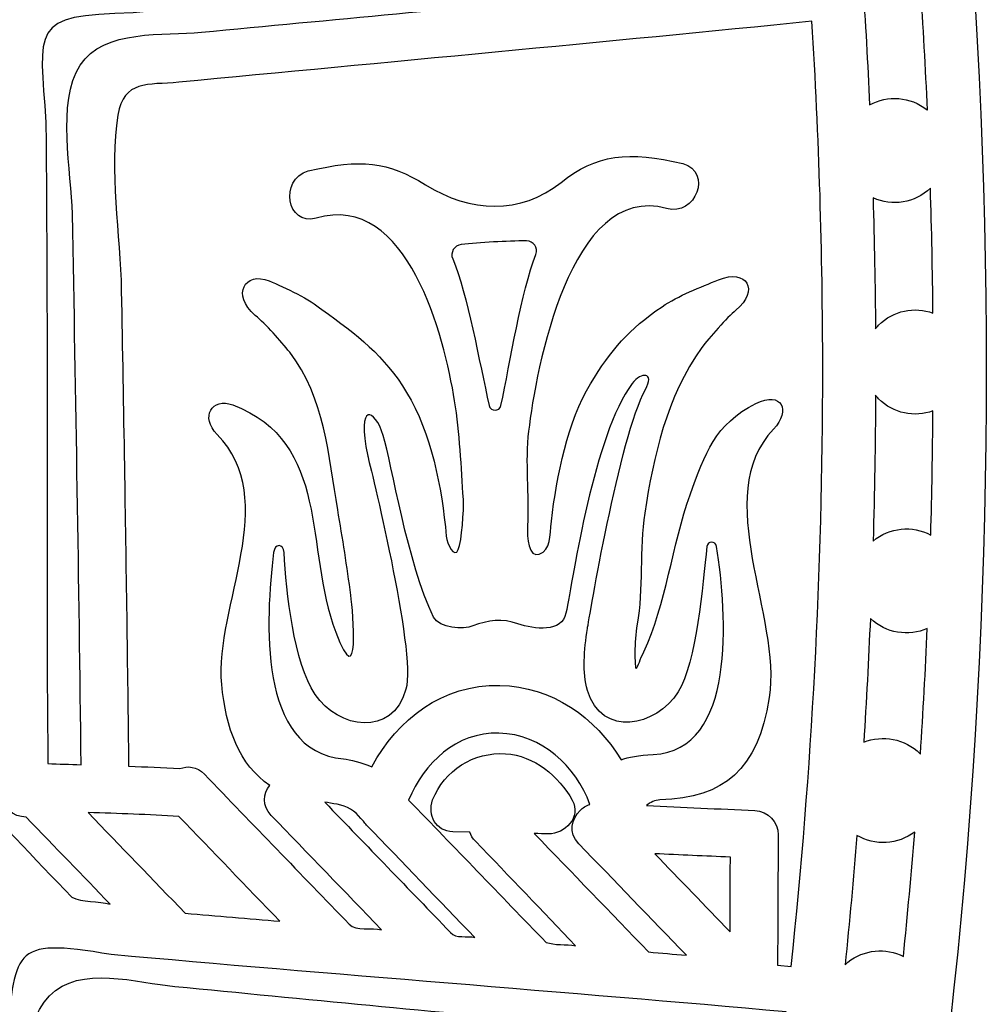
# Model space of a CAD drawing. Header units: millimetres. Extents: x -482 to 545, y -423 to 387.
# Tile 418 of 487: x 521 to 545, y 176 to 200. Entities that reach past the tile are written whole.
import ezdxf

# ---------------------------------------------------------------- set-up
doc = ezdxf.new("R2010")
doc.units = ezdxf.units.MM
doc.header["$MEASUREMENT"] = 0
doc.layers.add('Layer 1', color=7, linetype='Continuous')

msp = doc.modelspace()

# ---------------------------------------------------------------- linework, layer by layer
at = {"layer": 'Layer 1'}
for points, knots in [([(533.7913, 247.7796), (526.499, 265.0213), (516.0589, 280.5054), (502.762, 293.8027), (502.762, 293.8027), (489.4651, 307.0992), (473.981, 317.5393), (456.7393, 324.8316), (456.7393, 324.8316), (438.8884, 332.3821), (419.9266, 336.2104), (400.3806, 336.2104), (400.3806, 336.2104), (380.8342, 336.2104), (361.8724, 332.3821), (344.0219, 324.8316), (344.0219, 324.8316), (326.7806, 317.5393), (311.2961, 307.0992), (297.9992, 293.8027), (297.9992, 293.8027), (284.7023, 280.5054), (274.2625, 265.0213), (266.9699, 247.7796), (266.9699, 247.7796), (259.4194, 229.9291), (255.5914, 210.9673), (255.5914, 191.4209), (255.5914, 191.4209), (255.5914, 171.8749), (259.4194, 152.9128), (266.9699, 135.0622), (266.9699, 135.0622), (274.2625, 117.8205), (284.7023, 102.3364), (297.9992, 89.0395), (297.9992, 89.0395), (309.6119, 77.4264), (322.8944, 67.996), (337.5576, 60.9348), (337.5576, 60.9348), (337.5576, 60.9344), (337.5572, 60.9341), (337.5572, 60.9341), (337.5572, 60.9341), (337.5801, 60.9228), (337.6034, 60.9118), (337.6267, 60.9009), (337.6267, 60.9009), (337.6588, 60.8854), (337.6902, 60.8691), (337.722, 60.8536), (337.722, 60.8536), (337.7223, 60.8543), (337.7223, 60.8547), (337.7227, 60.855), (337.7227, 60.855), (338.2487, 60.6024), (338.775, 60.3513), (339.3045, 60.105), (339.3045, 60.105), (339.1366, 59.9558), (338.9644, 59.8352), (338.83, 59.7646), (338.83, 59.7646), (337.8994, 59.2739), (339.4442, 58.1817), (340.6066, 58.6646), (340.6066, 58.6646), (340.9227, 58.7962), (341.1824, 58.9624), (341.4043, 59.1504), (341.4043, 59.1504), (341.7835, 58.9807), (342.1627, 58.8121), (342.5437, 58.6459), (342.5437, 58.6459), (342.386, 58.5172), (342.2248, 58.3979), (342.0618, 58.2925), (342.0618, 58.2925), (340.776, 57.4606), (341.9535, 56.2379), (343.2465, 57.0743), (343.2465, 57.0743), (343.6504, 57.3357), (344.018, 57.5982), (344.3499, 57.8737), (344.3499, 57.8737), (344.7923, 57.6874), (345.2358, 57.5033), (345.6803, 57.322), (345.6803, 57.322), (344.3697, 56.5667), (345.0467, 54.9118), (346.6303, 55.7038), (346.6303, 55.7038), (347.0974, 55.937), (347.483, 56.1931), (347.8093, 56.4728), (347.8093, 56.4728), (348.2055, 56.3183), (348.6023, 56.1656), (348.9996, 56.0142), (348.9996, 56.0142), (348.8853, 55.9176), (348.7681, 55.8237), (348.6436, 55.7376), (348.6436, 55.7376), (347.1549, 54.7054), (347.6611, 53.3793), (349.0828, 53.9575), (349.0828, 53.9575), (349.8575, 54.2729), (350.5278, 54.7082), (351.0919, 55.2371), (351.0919, 55.2371), (352.2762, 54.8074), (353.465, 54.3936), (354.6585, 53.9963), (354.6585, 53.9963), (355.1435, 52.98), (355.8547, 52.1097), (356.8908, 51.5244), (356.8908, 51.5244), (358.4434, 50.6471), (360.3618, 50.4657), (362.1017, 50.2625), (362.1017, 50.2625), (364.0914, 50.0301), (365.5597, 49.9112), (367.4855, 49.9845), (367.4855, 49.9845), (367.3504, 49.8731), (367.2117, 49.7595), (367.0653, 49.6399), (367.0653, 49.6399), (366.6769, 49.3227), (366.9006, 48.8345), (367.5945, 49.1047), (367.5945, 49.1047), (368.5279, 49.4691), (369.3922, 49.8674), (370.2054, 50.326), (370.2054, 50.326), (371.0291, 50.1528), (371.9044, 50.1108), (372.7549, 50.1299), (372.7549, 50.1299), (372.0374, 49.5834), (371.215, 49.1008), (370.2294, 48.7093), (370.2294, 48.7093), (369.7771, 48.5293), (369.9225, 48.0654), (370.3525, 48.1236), (370.3525, 48.1236), (371.3741, 48.2619), (372.3831, 48.5068), (373.3402, 48.8574), (373.3402, 48.8574), (374.1057, 48.686), (374.9196, 48.6309), (375.7182, 48.6362), (375.7182, 48.6362), (375.1792, 48.3699), (374.5393, 48.1071), (373.7497, 47.8262), (373.7497, 47.8262), (373.44, 47.7084), (373.5321, 47.2025), (373.8877, 47.2484), (373.8877, 47.2484), (375.6798, 47.4802), (377.3968, 47.5557), (378.9049, 48.2132), (378.9049, 48.2132), (379.3593, 48.1459), (379.8143, 48.0813), (380.2698, 48.0178), (380.2698, 48.0178), (379.966, 47.7631), (379.6595, 47.52), (379.3547, 47.2943), (379.3547, 47.2943), (378.8816, 46.944), (379.0132, 46.2006), (379.687, 46.1601), (379.687, 46.1601), (381.1009, 46.0747), (388.0887, 44.8075), (391.5749, 44.7747), (391.5749, 44.7747), (391.5731, 44.4724), (391.8663, 44.1792), (392.1732, 44.4018), (392.1732, 44.4018), (393.717, 45.4693), (394.7037, 46.5876), (395.8082, 47.9935), (395.8082, 47.9935), (395.9222, 47.9257), (396.0382, 47.8633), (396.1582, 47.809), (396.1582, 47.809), (395.4604, 46.7002), (394.6917, 45.8719), (393.6891, 44.9755), (393.6891, 44.9755), (393.2876, 44.6163), (393.8803, 44.0279), (394.2796, 44.3849), (394.2796, 44.3849), (395.3789, 45.3677), (396.2178, 46.2945), (396.9756, 47.5423), (396.9756, 47.5423), (397.093, 47.5165), (397.2112, 47.4943), (397.3312, 47.477), (397.3312, 47.477), (396.9936, 46.4342), (396.367, 45.5551), (395.4869, 44.8731), (395.4869, 44.8731), (395.0621, 44.5444), (395.6572, 43.9577), (396.077, 44.2826), (396.077, 44.2826), (397.1061, 45.0799), (397.8279, 46.1728), (398.1831, 47.417), (398.1831, 47.417), (398.3119, 47.4163), (398.4407, 47.4188), (398.5691, 47.4244), (398.5691, 47.4244), (398.2734, 46.4712), (397.8025, 45.6048), (397.1375, 44.8375), (397.1375, 44.8375), (396.7875, 44.4329), (397.376, 43.8399), (397.728, 44.247), (397.728, 44.247), (398.3475, 44.962), (398.7462, 45.7823), (399.0972, 46.6416), (399.0972, 46.6416), (399.3395, 46.6388), (401.0516, 46.6346), (401.664, 46.6416), (401.664, 46.6416), (402.015, 45.7823), (402.4136, 44.962), (403.0328, 44.247), (403.0328, 44.247), (403.3852, 43.8399), (403.9736, 44.4329), (403.6233, 44.8375), (403.6233, 44.8375), (402.9587, 45.6048), (402.4877, 46.4712), (402.1921, 47.4244), (402.1921, 47.4244), (402.3205, 47.4188), (402.4493, 47.4163), (402.578, 47.417), (402.578, 47.417), (402.9333, 46.1728), (403.6551, 45.0799), (404.6841, 44.2826), (404.6841, 44.2826), (405.1036, 43.9577), (405.6991, 44.5444), (405.2747, 44.8731), (405.2747, 44.8731), (404.3945, 45.5551), (403.7676, 46.4342), (403.43, 47.477), (403.43, 47.477), (403.5499, 47.4943), (403.6681, 47.5165), (403.7856, 47.5423), (403.7856, 47.5423), (404.5434, 46.2945), (405.3823, 45.3677), (406.4815, 44.3849), (406.4815, 44.3849), (406.8809, 44.0279), (407.4735, 44.6163), (407.0717, 44.9755), (407.0717, 44.9755), (406.0698, 45.8719), (405.3008, 46.7002), (404.6026, 47.809), (404.6026, 47.809), (404.7229, 47.8633), (404.839, 47.9257), (404.9533, 47.9935), (404.9533, 47.9935), (406.0575, 46.5876), (407.0442, 45.4693), (408.588, 44.4018), (408.588, 44.4018), (408.8949, 44.1792), (409.188, 44.4724), (409.1863, 44.7747), (409.1863, 44.7747), (412.6724, 44.8075), (419.6599, 46.0747), (421.0742, 46.1601), (421.0742, 46.1601), (421.748, 46.2006), (421.8796, 46.944), (421.4065, 47.2943), (421.4065, 47.2943), (421.1017, 47.52), (420.7951, 47.7631), (420.4914, 48.0178), (420.4914, 48.0178), (420.9468, 48.0813), (421.4023, 48.1459), (421.8566, 48.2132), (421.8566, 48.2132), (423.3644, 47.5557), (425.0814, 47.4802), (426.8735, 47.2484), (426.8735, 47.2484), (427.2291, 47.2025), (427.3212, 47.7084), (427.0114, 47.8262), (427.0114, 47.8262), (426.2223, 48.1071), (425.5816, 48.3699), (425.0429, 48.6362), (425.0429, 48.6362), (425.842, 48.6309), (426.6555, 48.686), (427.421, 48.8574), (427.421, 48.8574), (428.3777, 48.5068), (429.3867, 48.2619), (430.409, 48.1236), (430.409, 48.1236), (430.8391, 48.0654), (430.9841, 48.5293), (430.5314, 48.7093), (430.5314, 48.7093), (429.5461, 49.1008), (428.7238, 49.5834), (428.0063, 50.1299), (428.0063, 50.1299), (428.8568, 50.1108), (429.7324, 50.1528), (430.5561, 50.326), (430.5561, 50.326), (431.3689, 49.8674), (432.2332, 49.4691), (433.1667, 49.1047), (433.1667, 49.1047), (433.8606, 48.8345), (434.0843, 49.3227), (433.6955, 49.6399), (433.6955, 49.6399), (433.5495, 49.7595), (433.4112, 49.8731), (433.2761, 49.9845), (433.2761, 49.9845), (435.2015, 49.9112), (436.6694, 50.0301), (438.6594, 50.2625), (438.6594, 50.2625), (440.3993, 50.4657), (442.3177, 50.6471), (443.8703, 51.5244), (443.8703, 51.5244), (444.9064, 52.1097), (445.6176, 52.98), (446.1027, 53.9963), (446.1027, 53.9963), (447.2958, 54.3936), (448.485, 54.8074), (449.6693, 55.2371), (449.6693, 55.2371), (450.2334, 54.7082), (450.9037, 54.2729), (451.6787, 53.9575), (451.6787, 53.9575), (453.1, 53.3793), (453.6063, 54.7054), (452.1172, 55.7376), (452.1172, 55.7376), (451.993, 55.8237), (451.8756, 55.9176), (451.7616, 56.0142), (451.7616, 56.0142), (452.1588, 56.1656), (452.5557, 56.3183), (452.9519, 56.4728), (452.9519, 56.4728), (453.2782, 56.1931), (453.6641, 55.937), (454.1309, 55.7038), (454.1309, 55.7038), (455.7141, 54.9118), (456.3915, 56.5667), (455.0809, 57.322), (455.0809, 57.322), (455.525, 57.5033), (455.9685, 57.6874), (456.4116, 57.8737), (456.4116, 57.8737), (456.7432, 57.5982), (457.1108, 57.3357), (457.5151, 57.0743), (457.5151, 57.0743), (458.8076, 56.2379), (459.9856, 57.4606), (458.6993, 58.2925), (458.6993, 58.2925), (458.5364, 58.3979), (458.3751, 58.5172), (458.2174, 58.6459), (458.2174, 58.6459), (458.5984, 58.8121), (458.9777, 58.9807), (459.3566, 59.1504), (459.3566, 59.1504), (459.5788, 58.9624), (459.8388, 58.7962), (460.1542, 58.6646), (460.1542, 58.6646), (461.3169, 58.1817), (462.8618, 59.2739), (461.9308, 59.7646), (461.9308, 59.7646), (461.7964, 59.8352), (461.6246, 59.9558), (461.457, 60.105), (461.457, 60.105), (476.8138, 67.2502), (490.6896, 76.9671), (502.762, 89.0395), (502.762, 89.0395), (516.0589, 102.3364), (526.499, 117.8205), (533.7913, 135.0622), (533.7913, 135.0622), (541.3418, 152.9128), (545.1698, 171.8749), (545.1698, 191.4209), (545.1698, 191.4209), (545.1698, 210.9673), (541.3418, 229.9291), (533.7913, 247.7796)], [0, 0, 0, 0, 0.0086957, 0.0086957, 0.0086957, 0.0086957, 0.0173913, 0.0173913, 0.0173913, 0.0173913, 0.026087, 0.026087, 0.026087, 0.026087, 0.0347826, 0.0347826, 0.0347826, 0.0347826, 0.0434783, 0.0434783, 0.0434783, 0.0434783, 0.0521739, 0.0521739, 0.0521739, 0.0521739, 0.0608696, 0.0608696, 0.0608696, 0.0608696, 0.0695652, 0.0695652, 0.0695652, 0.0695652, 0.0782609, 0.0782609, 0.0782609, 0.0782609, 0.0869565, 0.0869565, 0.0869565, 0.0869565, 0.0956522, 0.0956522, 0.0956522, 0.0956522, 0.1043478, 0.1043478, 0.1043478, 0.1043478, 0.1130435, 0.1130435, 0.1130435, 0.1130435, 0.1217391, 0.1217391, 0.1217391, 0.1217391, 0.1304348, 0.1304348, 0.1304348, 0.1304348, 0.1391304, 0.1391304, 0.1391304, 0.1391304, 0.1478261, 0.1478261, 0.1478261, 0.1478261, 0.1565217, 0.1565217, 0.1565217, 0.1565217, 0.1652174, 0.1652174, 0.1652174, 0.1652174, 0.173913, 0.173913, 0.173913, 0.173913, 0.1826087, 0.1826087, 0.1826087, 0.1826087, 0.1913043, 0.1913043, 0.1913043, 0.1913043, 0.2, 0.2, 0.2, 0.2, 0.2086957, 0.2086957, 0.2086957, 0.2086957, 0.2173913, 0.2173913, 0.2173913, 0.2173913, 0.226087, 0.226087, 0.226087, 0.226087, 0.2347826, 0.2347826, 0.2347826, 0.2347826, 0.2434783, 0.2434783, 0.2434783, 0.2434783, 0.2521739, 0.2521739, 0.2521739, 0.2521739, 0.2608696, 0.2608696, 0.2608696, 0.2608696, 0.2695652, 0.2695652, 0.2695652, 0.2695652, 0.2782609, 0.2782609, 0.2782609, 0.2782609, 0.2869565, 0.2869565, 0.2869565, 0.2869565, 0.2956522, 0.2956522, 0.2956522, 0.2956522, 0.3043478, 0.3043478, 0.3043478, 0.3043478, 0.3130435, 0.3130435, 0.3130435, 0.3130435, 0.3217391, 0.3217391, 0.3217391, 0.3217391, 0.3304348, 0.3304348, 0.3304348, 0.3304348, 0.3391304, 0.3391304, 0.3391304, 0.3391304, 0.3478261, 0.3478261, 0.3478261, 0.3478261, 0.3565217, 0.3565217, 0.3565217, 0.3565217, 0.3652174, 0.3652174, 0.3652174, 0.3652174, 0.373913, 0.373913, 0.373913, 0.373913, 0.3826087, 0.3826087, 0.3826087, 0.3826087, 0.3913043, 0.3913043, 0.3913043, 0.3913043, 0.4, 0.4, 0.4, 0.4, 0.4086957, 0.4086957, 0.4086957, 0.4086957, 0.4173913, 0.4173913, 0.4173913, 0.4173913, 0.426087, 0.426087, 0.426087, 0.426087, 0.4347826, 0.4347826, 0.4347826, 0.4347826, 0.4434783, 0.4434783, 0.4434783, 0.4434783, 0.4521739, 0.4521739, 0.4521739, 0.4521739, 0.4608696, 0.4608696, 0.4608696, 0.4608696, 0.4695652, 0.4695652, 0.4695652, 0.4695652, 0.4782609, 0.4782609, 0.4782609, 0.4782609, 0.4869565, 0.4869565, 0.4869565, 0.4869565, 0.4956522, 0.4956522, 0.4956522, 0.4956522, 0.5043478, 0.5043478, 0.5043478, 0.5043478, 0.5130435, 0.5130435, 0.5130435, 0.5130435, 0.5217391, 0.5217391, 0.5217391, 0.5217391, 0.5304348, 0.5304348, 0.5304348, 0.5304348, 0.5391304, 0.5391304, 0.5391304, 0.5391304, 0.5478261, 0.5478261, 0.5478261, 0.5478261, 0.5565217, 0.5565217, 0.5565217, 0.5565217, 0.5652174, 0.5652174, 0.5652174, 0.5652174, 0.573913, 0.573913, 0.573913, 0.573913, 0.5826087, 0.5826087, 0.5826087, 0.5826087, 0.5913043, 0.5913043, 0.5913043, 0.5913043, 0.6, 0.6, 0.6, 0.6, 0.6086957, 0.6086957, 0.6086957, 0.6086957, 0.6173913, 0.6173913, 0.6173913, 0.6173913, 0.626087, 0.626087, 0.626087, 0.626087, 0.6347826, 0.6347826, 0.6347826, 0.6347826, 0.6434783, 0.6434783, 0.6434783, 0.6434783, 0.6521739, 0.6521739, 0.6521739, 0.6521739, 0.6608696, 0.6608696, 0.6608696, 0.6608696, 0.6695652, 0.6695652, 0.6695652, 0.6695652, 0.6782609, 0.6782609, 0.6782609, 0.6782609, 0.6869565, 0.6869565, 0.6869565, 0.6869565, 0.6956522, 0.6956522, 0.6956522, 0.6956522, 0.7043478, 0.7043478, 0.7043478, 0.7043478, 0.7130435, 0.7130435, 0.7130435, 0.7130435, 0.7217391, 0.7217391, 0.7217391, 0.7217391, 0.7304348, 0.7304348, 0.7304348, 0.7304348, 0.7391304, 0.7391304, 0.7391304, 0.7391304, 0.7478261, 0.7478261, 0.7478261, 0.7478261, 0.7565217, 0.7565217, 0.7565217, 0.7565217, 0.7652174, 0.7652174, 0.7652174, 0.7652174, 0.773913, 0.773913, 0.773913, 0.773913, 0.7826087, 0.7826087, 0.7826087, 0.7826087, 0.7913043, 0.7913043, 0.7913043, 0.7913043, 0.8, 0.8, 0.8, 0.8, 0.8086957, 0.8086957, 0.8086957, 0.8086957, 0.8173913, 0.8173913, 0.8173913, 0.8173913, 0.826087, 0.826087, 0.826087, 0.826087, 0.8347826, 0.8347826, 0.8347826, 0.8347826, 0.8434783, 0.8434783, 0.8434783, 0.8434783, 0.8521739, 0.8521739, 0.8521739, 0.8521739, 0.8608696, 0.8608696, 0.8608696, 0.8608696, 0.8695652, 0.8695652, 0.8695652, 0.8695652, 0.8782609, 0.8782609, 0.8782609, 0.8782609, 0.8869565, 0.8869565, 0.8869565, 0.8869565, 0.8956522, 0.8956522, 0.8956522, 0.8956522, 0.9043478, 0.9043478, 0.9043478, 0.9043478, 0.9130435, 0.9130435, 0.9130435, 0.9130435, 0.9217391, 0.9217391, 0.9217391, 0.9217391, 0.9304348, 0.9304348, 0.9304348, 0.9304348, 0.9391304, 0.9391304, 0.9391304, 0.9391304, 0.9478261, 0.9478261, 0.9478261, 0.9478261, 0.9565217, 0.9565217, 0.9565217, 0.9565217, 0.9652174, 0.9652174, 0.9652174, 0.9652174, 0.973913, 0.973913, 0.973913, 0.973913, 0.9826087, 0.9826087, 0.9826087, 0.9826087, 1, 1, 1, 1]), ([(522.5172, 199.0346), (521.9182, 198.1106), (522.3031, 196.3478), (522.3228, 195.3131), (522.3228, 195.3131), (522.4103, 190.7277), (522.4851, 186.1419), (522.5405, 181.5558), (522.5405, 181.5558), (522.2628, 181.5643), (521.9852, 181.5738), (521.7076, 181.5837), (521.7076, 181.5837), (521.6631, 186.9234), (521.7189, 192.2637), (521.6568, 197.6037), (521.6568, 197.6037), (521.5206, 199.9578), (521.2063, 200.2897), (523.8387, 200.3363), (523.8387, 200.3363), (529.1417, 200.8754), (535.3248, 201.5802), (540.6757, 202.1249), (540.6757, 202.1249), (540.6962, 201.8557), (540.7135, 201.5859), (540.7322, 201.3163), (540.7322, 201.3163), (537.5346, 200.9964), (533.611, 200.621), (530.4215, 200.318), (530.4215, 200.318), (528.797, 200.1635), (527.1728, 200.0103), (525.5479, 199.8558), (525.5479, 199.8558), (524.624, 199.768), (523.1053, 199.9426), (522.5172, 199.0346)], [0, 0, 0, 0, 0.0909091, 0.0909091, 0.0909091, 0.0909091, 0.1818182, 0.1818182, 0.1818182, 0.1818182, 0.2727273, 0.2727273, 0.2727273, 0.2727273, 0.3636364, 0.3636364, 0.3636364, 0.3636364, 0.4545455, 0.4545455, 0.4545455, 0.4545455, 0.5454545, 0.5454545, 0.5454545, 0.5454545, 0.6363636, 0.6363636, 0.6363636, 0.6363636, 0.7272727, 0.7272727, 0.7272727, 0.7272727, 0.8181818, 0.8181818, 0.8181818, 0.8181818, 1, 1, 1, 1]), ([(543.698, 197.9106), (543.6955, 197.9127), (543.6941, 197.9148), (543.6916, 197.917), (543.6916, 197.917), (543.2683, 198.2546), (542.6993, 198.2853), (542.2523, 198.0404), (542.2523, 198.0404), (542.2054, 199.0734), (542.1468, 200.1049), (542.078, 201.1336), (542.078, 201.1336), (542.5091, 200.8069), (543.0799, 200.7896), (543.5226, 201.05), (543.5226, 201.05), (543.5921, 200.0065), (543.651, 198.9601), (543.698, 197.9106)], [0, 0, 0, 0, 0.1666667, 0.1666667, 0.1666667, 0.1666667, 0.3333333, 0.3333333, 0.3333333, 0.3333333, 0.5, 0.5, 0.5, 0.5, 0.6666667, 0.6666667, 0.6666667, 0.6666667, 1, 1, 1, 1]), ([(539.9511, 176.5464), (539.9561, 177.6312), (539.9613, 178.716), (539.9659, 179.8004), (539.9659, 179.8004), (539.9677, 180.1278), (539.7116, 180.3959), (539.3838, 180.4107), (539.3838, 180.4107), (538.4814, 180.452), (537.5794, 180.4936), (536.6766, 180.5345), (536.6766, 180.5345), (536.7662, 180.6178), (536.8823, 180.6721), (537.0111, 180.6767), (537.0111, 180.6767), (538.6331, 180.7385), (539.4526, 181.419), (539.7412, 183.2322), (539.7412, 183.2322), (540.0587, 185.2307), (538.2659, 188.2706), (539.8456, 189.9368), (539.8456, 189.9368), (540.294, 190.4102), (540.0552, 190.8999), (539.4114, 190.5799), (539.4114, 190.5799), (538.3798, 190.0666), (538.1396, 189.3247), (537.7671, 188.3013), (537.7671, 188.3013), (537.3102, 187.0479), (537.1695, 185.5662), (536.604, 184.3721), (536.604, 184.3721), (536.4318, 184.0087), (536.3852, 183.6831), (536.3859, 184.3516), (536.3859, 184.3516), (536.3859, 184.5894), (536.3983, 184.8296), (536.4413, 185.0632), (536.4413, 185.0632), (536.6022, 185.9356), (536.4886, 186.948), (536.6304, 187.8434), (536.6304, 187.8434), (536.8558, 189.2633), (537.1681, 190.7411), (538.0585, 191.978), (538.0585, 191.978), (538.2229, 192.2062), (538.7019, 192.7403), (538.9087, 192.9096), (538.9087, 192.9096), (539.5063, 193.3982), (539.1895, 193.9666), (538.4723, 193.6692), (538.4723, 193.6692), (538.0309, 193.4864), (537.4647, 193.2734), (537.0619, 192.9992), (537.0619, 192.9992), (536.223, 192.4288), (535.7947, 191.9261), (535.275, 191.0731), (535.275, 191.0731), (534.7106, 190.1481), (534.4305, 188.7624), (534.2957, 187.6402), (534.2957, 187.6402), (534.2499, 187.2595), (534.2936, 186.9318), (533.9948, 186.8175), (533.9948, 186.8175), (533.726, 186.7152), (533.6868, 187.2289), (533.7006, 187.5206), (533.7006, 187.5206), (533.7376, 188.308), (533.6336, 189.1078), (533.7267, 189.8906), (533.7267, 189.8906), (533.9077, 191.4177), (534.7674, 196.1206), (537.1748, 195.4518), (537.1748, 195.4518), (537.9089, 195.2478), (538.3259, 196.3665), (537.584, 196.5729), (537.584, 196.5729), (536.2402, 196.902), (535.401, 196.7972), (534.5377, 196.1055), (534.5377, 196.1055), (533.5221, 195.2916), (532.275, 195.3487), (531.1507, 196.0455), (531.1507, 196.0455), (530.2187, 196.623), (529.5234, 196.7009), (528.2177, 196.3891), (528.2177, 196.3891), (527.4871, 196.1795), (527.6773, 195.0009), (528.4153, 195.2129), (528.4153, 195.2129), (530.7129, 195.8733), (531.6199, 192.245), (531.8767, 190.6473), (531.8767, 190.6473), (532.0048, 189.8486), (532.0429, 188.9917), (532.0965, 188.1849), (532.0965, 188.1849), (532.1127, 187.9418), (532.0574, 187.1382), (531.9692, 186.9293), (531.9692, 186.9293), (531.8729, 186.6997), (531.6869, 187.0666), (531.669, 187.2638), (531.669, 187.2638), (531.5578, 188.4985), (531.2943, 189.8355), (530.6762, 190.8582), (530.6762, 190.8582), (530.1227, 191.7737), (529.4479, 192.2965), (528.5571, 192.928), (528.5571, 192.928), (528.2773, 193.1679), (527.6342, 193.485), (527.2423, 193.6434), (527.2423, 193.6434), (526.6345, 193.8886), (526.2866, 193.2988), (526.8952, 192.7823), (526.8952, 192.7823), (527.1562, 192.5607), (527.5295, 192.1455), (527.7538, 191.8587), (527.7538, 191.8587), (528.6379, 190.7312), (528.7254, 189.2637), (528.9557, 187.9259), (528.9557, 187.9259), (529.0778, 187.2158), (529.1868, 186.5043), (529.2817, 185.7899), (529.2817, 185.7899), (529.3396, 185.3549), (529.5195, 183.2499), (528.9049, 184.8702), (528.9049, 184.8702), (528.1122, 186.9597), (528.7956, 189.6083), (526.3311, 190.5453), (526.3311, 190.5453), (525.8104, 190.7432), (525.513, 190.237), (525.9398, 189.8066), (525.9398, 189.8066), (527.5531, 188.1796), (525.8795, 185.5235), (526.0559, 183.5607), (526.0559, 183.5607), (526.1529, 182.4791), (526.4976, 181.546), (527.2536, 181.0401), (527.2536, 181.0401), (527.0924, 180.8326), (527.0543, 180.5356), (527.2906, 180.2904), (527.2906, 180.2904), (528.2107, 179.3383), (529.1307, 178.3858), (530.0504, 177.4333), (530.0504, 177.4333), (529.8091, 177.4918), (529.4091, 177.3973), (529.2422, 177.5691), (529.2422, 177.5691), (528.0353, 178.819), (526.8285, 180.0682), (525.6216, 181.3177), (525.6216, 181.3177), (525.4318, 181.5142), (525.2008, 181.5347), (525.005, 181.4571), (525.005, 181.4571), (524.5795, 181.4842), (524.1534, 181.5022), (523.7276, 181.5177), (523.7276, 181.5177), (523.6972, 184.0158), (523.663, 186.5141), (523.6214, 189.0121), (523.6214, 189.0121), (523.5974, 190.4741), (523.572, 191.9356), (523.5452, 193.3975), (523.5452, 193.3975), (523.5194, 194.7744), (523.233, 196.4314), (523.4605, 197.784), (523.4605, 197.784), (523.6097, 198.668), (524.1975, 198.5319), (524.9866, 198.607), (524.9866, 198.607), (530.0141, 199.0854), (535.7686, 199.6237), (540.8115, 200.1282), (540.8115, 200.1282), (540.9883, 197.2481), (541.0797, 194.3447), (541.0797, 191.4209), (541.0797, 191.4209), (541.0797, 186.3864), (540.8098, 181.4133), (540.2912, 176.5136), (540.2912, 176.5136), (540.2912, 176.5136), (539.9511, 176.5464), (539.9511, 176.5464)], [0, 0, 0, 0, 0.0172414, 0.0172414, 0.0172414, 0.0172414, 0.0344828, 0.0344828, 0.0344828, 0.0344828, 0.0517241, 0.0517241, 0.0517241, 0.0517241, 0.0689655, 0.0689655, 0.0689655, 0.0689655, 0.0862069, 0.0862069, 0.0862069, 0.0862069, 0.1034483, 0.1034483, 0.1034483, 0.1034483, 0.1206897, 0.1206897, 0.1206897, 0.1206897, 0.137931, 0.137931, 0.137931, 0.137931, 0.1551724, 0.1551724, 0.1551724, 0.1551724, 0.1724138, 0.1724138, 0.1724138, 0.1724138, 0.1896552, 0.1896552, 0.1896552, 0.1896552, 0.2068966, 0.2068966, 0.2068966, 0.2068966, 0.2241379, 0.2241379, 0.2241379, 0.2241379, 0.2413793, 0.2413793, 0.2413793, 0.2413793, 0.2586207, 0.2586207, 0.2586207, 0.2586207, 0.2758621, 0.2758621, 0.2758621, 0.2758621, 0.2931034, 0.2931034, 0.2931034, 0.2931034, 0.3103448, 0.3103448, 0.3103448, 0.3103448, 0.3275862, 0.3275862, 0.3275862, 0.3275862, 0.3448276, 0.3448276, 0.3448276, 0.3448276, 0.362069, 0.362069, 0.362069, 0.362069, 0.3793103, 0.3793103, 0.3793103, 0.3793103, 0.3965517, 0.3965517, 0.3965517, 0.3965517, 0.4137931, 0.4137931, 0.4137931, 0.4137931, 0.4310345, 0.4310345, 0.4310345, 0.4310345, 0.4482759, 0.4482759, 0.4482759, 0.4482759, 0.4655172, 0.4655172, 0.4655172, 0.4655172, 0.4827586, 0.4827586, 0.4827586, 0.4827586, 0.5, 0.5, 0.5, 0.5, 0.5172414, 0.5172414, 0.5172414, 0.5172414, 0.5344828, 0.5344828, 0.5344828, 0.5344828, 0.5517241, 0.5517241, 0.5517241, 0.5517241, 0.5689655, 0.5689655, 0.5689655, 0.5689655, 0.5862069, 0.5862069, 0.5862069, 0.5862069, 0.6034483, 0.6034483, 0.6034483, 0.6034483, 0.6206897, 0.6206897, 0.6206897, 0.6206897, 0.637931, 0.637931, 0.637931, 0.637931, 0.6551724, 0.6551724, 0.6551724, 0.6551724, 0.6724138, 0.6724138, 0.6724138, 0.6724138, 0.6896552, 0.6896552, 0.6896552, 0.6896552, 0.7068966, 0.7068966, 0.7068966, 0.7068966, 0.7241379, 0.7241379, 0.7241379, 0.7241379, 0.7413793, 0.7413793, 0.7413793, 0.7413793, 0.7586207, 0.7586207, 0.7586207, 0.7586207, 0.7758621, 0.7758621, 0.7758621, 0.7758621, 0.7931034, 0.7931034, 0.7931034, 0.7931034, 0.8103448, 0.8103448, 0.8103448, 0.8103448, 0.8275862, 0.8275862, 0.8275862, 0.8275862, 0.8448276, 0.8448276, 0.8448276, 0.8448276, 0.862069, 0.862069, 0.862069, 0.862069, 0.8793103, 0.8793103, 0.8793103, 0.8793103, 0.8965517, 0.8965517, 0.8965517, 0.8965517, 0.9137931, 0.9137931, 0.9137931, 0.9137931, 0.9310345, 0.9310345, 0.9310345, 0.9310345, 0.9482759, 0.9482759, 0.9482759, 0.9482759, 0.9655172, 0.9655172, 0.9655172, 0.9655172, 1, 1, 1, 1]), ([(543.8359, 192.8401), (543.3766, 193.0042), (542.8446, 192.9061), (542.4767, 192.5382), (542.4767, 192.5382), (542.447, 192.5085), (542.4248, 192.4747), (542.3987, 192.4429), (542.3987, 192.4429), (542.3909, 193.5358), (542.3712, 194.6277), (542.3391, 195.717), (542.3391, 195.717), (542.8167, 195.4987), (543.3843, 195.5893), (543.7717, 195.9566), (543.7717, 195.9566), (543.8038, 194.9201), (543.826, 193.8815), (543.8359, 192.8401)], [0, 0, 0, 0, 0.1666667, 0.1666667, 0.1666667, 0.1666667, 0.3333333, 0.3333333, 0.3333333, 0.3333333, 0.5, 0.5, 0.5, 0.5, 0.6666667, 0.6666667, 0.6666667, 0.6666667, 1, 1, 1, 1]), ([(531.8288, 194.192), (531.7607, 194.3539), (531.8676, 194.5331), (532.0425, 194.5522), (532.0425, 194.5522), (532.504, 194.6037), (533.1799, 194.6407), (533.6752, 194.6435), (533.6752, 194.6435), (533.8512, 194.6446), (533.9722, 194.4686), (533.9084, 194.3045), (533.9084, 194.3045), (533.5433, 193.3721), (533.2706, 191.6107), (533.0342, 190.5309), (533.0342, 190.5309), (532.9996, 190.3735), (532.7753, 190.3728), (532.7396, 190.5302), (532.7396, 190.5302), (532.4966, 191.6086), (532.1981, 193.3157), (531.8288, 194.192)], [0, 0, 0, 0, 0.1428571, 0.1428571, 0.1428571, 0.1428571, 0.2857143, 0.2857143, 0.2857143, 0.2857143, 0.4285714, 0.4285714, 0.4285714, 0.4285714, 0.5714286, 0.5714286, 0.5714286, 0.5714286, 0.7142857, 0.7142857, 0.7142857, 0.7142857, 1, 1, 1, 1]), ([(529.7068, 189.2633), (529.4182, 190.6314), (529.8804, 190.4695), (530.0938, 189.7773), (530.0938, 189.7773), (530.3026, 189.1003), (530.6978, 186.567), (531.3532, 185.2452), (531.3532, 185.2452), (531.4926, 184.9647), (532.0993, 184.9291), (532.3368, 185.0226), (532.3368, 185.0226), (532.7163, 185.1711), (533.0716, 185.2117), (533.4561, 185.0773), (533.4561, 185.0773), (533.8706, 184.9326), (534.5653, 184.8603), (534.6616, 185.3408), (534.6616, 185.3408), (534.8471, 186.2668), (535.3594, 189.8063), (536.3172, 191.0787), (536.3172, 191.0787), (536.5408, 191.3758), (536.8897, 191.3698), (536.6459, 190.9277), (536.6459, 190.9277), (536.0046, 189.7643), (535.2278, 185.1563), (535.1978, 184.958), (535.1978, 184.958), (535.1156, 184.4172), (535.0644, 183.8535), (535.1974, 183.4136), (535.1974, 183.4136), (535.559, 182.218), (536.9158, 182.5016), (537.4669, 183.379), (537.4669, 183.379), (537.9166, 184.0944), (538.0884, 186.071), (538.1826, 187.0048), (538.1826, 187.0048), (538.1971, 187.1488), (538.4045, 187.1541), (538.4268, 187.0108), (538.4268, 187.0108), (538.6938, 185.2939), (538.9224, 181.8991), (536.8442, 181.813), (536.8442, 181.813), (536.4759, 181.7978), (536.2191, 181.746), (536.0409, 181.674), (536.0409, 181.674), (535.4013, 182.7401), (534.312, 183.506), (533.0042, 183.5367), (533.0042, 183.5367), (531.5737, 183.5702), (530.4487, 182.689), (529.8112, 181.5057), (529.8112, 181.5057), (529.5445, 181.6169), (529.2616, 181.685), (529.0986, 181.6998), (529.0986, 181.6998), (526.9431, 181.8973), (527.1513, 185.1859), (527.3517, 186.8563), (527.3517, 186.8563), (527.3802, 187.0934), (527.605, 187.081), (527.6159, 186.8553), (527.6159, 186.8553), (527.6621, 185.8724), (527.8597, 184.104), (528.3906, 183.313), (528.3906, 183.313), (528.9691, 182.4519), (530.3178, 182.2318), (530.66, 183.439), (530.66, 183.439), (530.9278, 184.3851), (529.7375, 189.119), (529.7068, 189.2633)], [0, 0, 0, 0, 0.0434783, 0.0434783, 0.0434783, 0.0434783, 0.0869565, 0.0869565, 0.0869565, 0.0869565, 0.1304348, 0.1304348, 0.1304348, 0.1304348, 0.173913, 0.173913, 0.173913, 0.173913, 0.2173913, 0.2173913, 0.2173913, 0.2173913, 0.2608696, 0.2608696, 0.2608696, 0.2608696, 0.3043478, 0.3043478, 0.3043478, 0.3043478, 0.3478261, 0.3478261, 0.3478261, 0.3478261, 0.3913043, 0.3913043, 0.3913043, 0.3913043, 0.4347826, 0.4347826, 0.4347826, 0.4347826, 0.4782609, 0.4782609, 0.4782609, 0.4782609, 0.5217391, 0.5217391, 0.5217391, 0.5217391, 0.5652174, 0.5652174, 0.5652174, 0.5652174, 0.6086957, 0.6086957, 0.6086957, 0.6086957, 0.6521739, 0.6521739, 0.6521739, 0.6521739, 0.6956522, 0.6956522, 0.6956522, 0.6956522, 0.7391304, 0.7391304, 0.7391304, 0.7391304, 0.7826087, 0.7826087, 0.7826087, 0.7826087, 0.826087, 0.826087, 0.826087, 0.826087, 0.8695652, 0.8695652, 0.8695652, 0.8695652, 0.9130435, 0.9130435, 0.9130435, 0.9130435, 1, 1, 1, 1]), ([(543.7798, 187.2945), (543.3205, 187.5382), (542.7518, 187.4885), (542.3398, 187.1442), (542.3398, 187.1442), (542.3754, 188.3567), (542.3955, 189.5713), (542.4012, 190.7884), (542.4012, 190.7884), (542.4266, 190.7577), (542.4481, 190.7249), (542.477, 190.696), (542.477, 190.696), (542.8442, 190.3284), (543.3755, 190.2303), (543.8348, 190.394), (543.8348, 190.394), (543.8278, 189.3582), (543.8091, 188.3249), (543.7798, 187.2945)], [0, 0, 0, 0, 0.1666667, 0.1666667, 0.1666667, 0.1666667, 0.3333333, 0.3333333, 0.3333333, 0.3333333, 0.5, 0.5, 0.5, 0.5, 0.6666667, 0.6666667, 0.6666667, 0.6666667, 1, 1, 1, 1]), ([(543.5212, 181.8261), (543.5198, 181.8275), (543.5191, 181.8292), (543.5177, 181.8303), (543.5177, 181.8303), (543.136, 182.212), (542.5761, 182.3073), (542.1055, 182.116), (542.1055, 182.116), (542.1715, 183.1458), (542.2262, 184.1777), (542.2703, 185.2113), (542.2703, 185.2113), (542.6608, 184.8363), (543.2252, 184.7531), (543.6948, 184.9598), (543.6948, 184.9598), (543.6482, 183.9124), (543.5904, 182.8678), (543.5212, 181.8261)], [0, 0, 0, 0, 0.1666667, 0.1666667, 0.1666667, 0.1666667, 0.3333333, 0.3333333, 0.3333333, 0.3333333, 0.5, 0.5, 0.5, 0.5, 0.6666667, 0.6666667, 0.6666667, 0.6666667, 1, 1, 1, 1]), ([(537.6711, 176.7958), (537.3564, 176.823), (537.0414, 176.8505), (536.7271, 176.8773), (536.7271, 176.8773), (535.7746, 177.8633), (534.8217, 178.8497), (533.8692, 179.8353), (533.8692, 179.8353), (533.9867, 179.8336), (534.1042, 179.8311), (534.2217, 179.8286), (534.2217, 179.8286), (534.6312, 179.8202), (535.0521, 180.2463), (534.8193, 180.6675), (534.8193, 180.6675), (534.4866, 181.2687), (533.8625, 181.7841), (533.1527, 181.8307), (533.1527, 181.8307), (532.3579, 181.8825), (531.6174, 181.4126), (531.3285, 180.6746), (531.3285, 180.6746), (531.1991, 180.2922), (531.3973, 179.8964), (531.8358, 179.8763), (531.8358, 179.8763), (531.8358, 179.8763), (532.2574, 179.8678), (532.2574, 179.8678), (532.2574, 179.8678), (532.2835, 179.7905), (532.3283, 179.7143), (532.3974, 179.6427), (532.3974, 179.6427), (533.2635, 178.746), (534.0693, 177.9011), (534.9004, 177.0339), (534.9004, 177.0339), (534.6616, 177.0717), (534.38, 177.042), (534.162, 177.1168), (534.162, 177.1168), (533.0173, 178.3025), (531.8722, 179.4879), (530.7274, 180.6732), (530.7274, 180.6732), (531.1207, 181.5999), (531.9103, 182.3743), (532.9866, 182.3439), (532.9866, 182.3439), (534.0693, 182.3133), (534.9, 181.5269), (535.2609, 180.5638), (535.2609, 180.5638), (535.1597, 180.5342), (535.0764, 180.4813), (535.015, 180.409), (535.015, 180.409), (534.7974, 180.2036), (534.7131, 179.8586), (534.9812, 179.581), (534.9812, 179.581), (535.8779, 178.6528), (536.7744, 177.7243), (537.6711, 176.7958)], [0, 0, 0, 0, 0.0555556, 0.0555556, 0.0555556, 0.0555556, 0.1111111, 0.1111111, 0.1111111, 0.1111111, 0.1666667, 0.1666667, 0.1666667, 0.1666667, 0.2222222, 0.2222222, 0.2222222, 0.2222222, 0.2777778, 0.2777778, 0.2777778, 0.2777778, 0.3333333, 0.3333333, 0.3333333, 0.3333333, 0.3888889, 0.3888889, 0.3888889, 0.3888889, 0.4444444, 0.4444444, 0.4444444, 0.4444444, 0.5, 0.5, 0.5, 0.5, 0.5555556, 0.5555556, 0.5555556, 0.5555556, 0.6111111, 0.6111111, 0.6111111, 0.6111111, 0.6666667, 0.6666667, 0.6666667, 0.6666667, 0.7222222, 0.7222222, 0.7222222, 0.7222222, 0.7777778, 0.7777778, 0.7777778, 0.7777778, 0.8333333, 0.8333333, 0.8333333, 0.8333333, 0.8888889, 0.8888889, 0.8888889, 0.8888889, 1, 1, 1, 1]), ([(519.5024, 181.1889), (519.8424, 181.1741), (520.1818, 181.159), (520.5215, 181.1441), (520.5215, 181.1441), (520.5226, 181.0538), (520.5226, 180.9628), (520.5236, 180.8722), (520.5236, 180.8722), (520.5282, 180.4739), (520.8563, 180.2544), (521.1664, 180.2446), (521.1664, 180.2446), (521.9002, 179.485), (522.5683, 178.7943), (523.2661, 178.0729), (523.2661, 178.0729), (522.9776, 178.1561), (522.5563, 178.111), (522.3055, 178.2489), (522.3055, 178.2489), (521.3657, 179.224), (520.44, 180.2125), (519.5024, 181.1889)], [0, 0, 0, 0, 0.1428571, 0.1428571, 0.1428571, 0.1428571, 0.2857143, 0.2857143, 0.2857143, 0.2857143, 0.4285714, 0.4285714, 0.4285714, 0.4285714, 0.5714286, 0.5714286, 0.5714286, 0.5714286, 0.7142857, 0.7142857, 0.7142857, 0.7142857, 1, 1, 1, 1]), ([(528.9427, 180.5674), (529.1773, 180.5285), (529.3925, 180.4047), (529.5318, 180.2121), (529.5318, 180.2121), (529.5498, 180.1874), (529.5735, 180.1684), (529.5953, 180.1472), (529.5953, 180.1472), (529.6179, 180.1116), (529.6458, 180.0763), (529.6782, 180.0421), (529.6782, 180.0421), (530.5799, 179.109), (531.4816, 178.1752), (532.383, 177.2421), (532.383, 177.2421), (532.1879, 177.2911), (531.9053, 177.2001), (531.7748, 177.3652), (531.7748, 177.3652), (530.727, 178.45), (529.6793, 179.5344), (528.6322, 180.6192), (528.6322, 180.6192), (528.7215, 180.6044), (528.8277, 180.5861), (528.9427, 180.5674)], [0, 0, 0, 0, 0.125, 0.125, 0.125, 0.125, 0.25, 0.25, 0.25, 0.25, 0.375, 0.375, 0.375, 0.375, 0.5, 0.5, 0.5, 0.5, 0.625, 0.625, 0.625, 0.625, 0.75, 0.75, 0.75, 0.75, 1, 1, 1, 1]), ([(522.7147, 180.3585), (523.4707, 180.337), (524.226, 180.3126), (524.981, 180.264), (524.981, 180.264), (525.8241, 179.3915), (526.6666, 178.5188), (527.5097, 177.6456), (527.5097, 177.6456), (526.7205, 177.7116), (525.9307, 177.7772), (525.1415, 177.8457), (525.1415, 177.8457), (524.3326, 178.6832), (523.5237, 179.521), (522.7147, 180.3585)], [0, 0, 0, 0, 0.2, 0.2, 0.2, 0.2, 0.4, 0.4, 0.4, 0.4, 0.6, 0.6, 0.6, 0.6, 1, 1, 1, 1]), ([(543.0958, 176.7679), (542.6569, 176.9838), (542.1158, 176.9464), (541.7083, 176.6215), (541.7083, 176.6215), (541.6825, 176.6011), (541.6624, 176.5757), (541.6388, 176.5538), (541.6388, 176.5538), (541.7503, 177.6305), (541.8491, 178.7096), (541.9362, 179.7909), (541.9362, 179.7909), (542.3856, 179.526), (542.9554, 179.5538), (543.3787, 179.8745), (543.3787, 179.8745), (543.2958, 178.8356), (543.2006, 177.8005), (543.0958, 176.7679)], [0, 0, 0, 0, 0.1666667, 0.1666667, 0.1666667, 0.1666667, 0.3333333, 0.3333333, 0.3333333, 0.3333333, 0.5, 0.5, 0.5, 0.5, 0.6666667, 0.6666667, 0.6666667, 0.6666667, 1, 1, 1, 1]), ([(536.8802, 179.3316), (537.5106, 179.3026), (538.141, 179.2741), (538.7711, 179.2451), (538.7711, 179.2451), (538.7683, 178.6243), (538.7651, 178.0037), (538.7623, 177.3828), (538.7623, 177.3828), (538.135, 178.0323), (537.5078, 178.6821), (536.8802, 179.3316)], [0, 0, 0, 0, 0.25, 0.25, 0.25, 0.25, 0.5, 0.5, 0.5, 0.5, 1, 1, 1, 1]), ([(529.7551, 175.5466), (528.1309, 175.7029), (526.5068, 175.8595), (524.8826, 176.0151), (524.8826, 176.0151), (523.9583, 176.104), (522.5003, 176.5626), (521.7506, 175.7826), (521.7506, 175.7826), (520.9883, 174.9889), (521.0323, 173.1848), (520.856, 172.1649), (520.856, 172.1649), (520.0739, 167.6462), (519.2794, 163.1292), (518.4659, 158.6154), (518.4659, 158.6154), (518.195, 158.6761), (517.924, 158.7382), (517.6531, 158.8003), (517.6531, 158.8003), (518.6204, 164.0517), (519.6854, 169.2848), (520.6355, 174.5401), (520.6355, 174.5401), (520.947, 176.8777), (520.7014, 177.2632), (523.2951, 176.8106), (523.2951, 176.8106), (528.6118, 176.3358), (534.8051, 175.8599), (540.1667, 175.3815), (540.1667, 175.3815), (540.136, 175.1131), (540.1032, 174.8453), (540.0711, 174.5772), (540.0711, 174.5772), (536.8925, 174.8665), (532.8931, 175.2457), (529.7551, 175.5466)], [0, 0, 0, 0, 0.0909091, 0.0909091, 0.0909091, 0.0909091, 0.1818182, 0.1818182, 0.1818182, 0.1818182, 0.2727273, 0.2727273, 0.2727273, 0.2727273, 0.3636364, 0.3636364, 0.3636364, 0.3636364, 0.4545455, 0.4545455, 0.4545455, 0.4545455, 0.5454545, 0.5454545, 0.5454545, 0.5454545, 0.6363636, 0.6363636, 0.6363636, 0.6363636, 0.7272727, 0.7272727, 0.7272727, 0.7272727, 0.8181818, 0.8181818, 0.8181818, 0.8181818, 1, 1, 1, 1])]:
    msp.add_open_spline(points, degree=3, knots=knots, dxfattribs=at)

doc.saveas('drawing.dxf')
